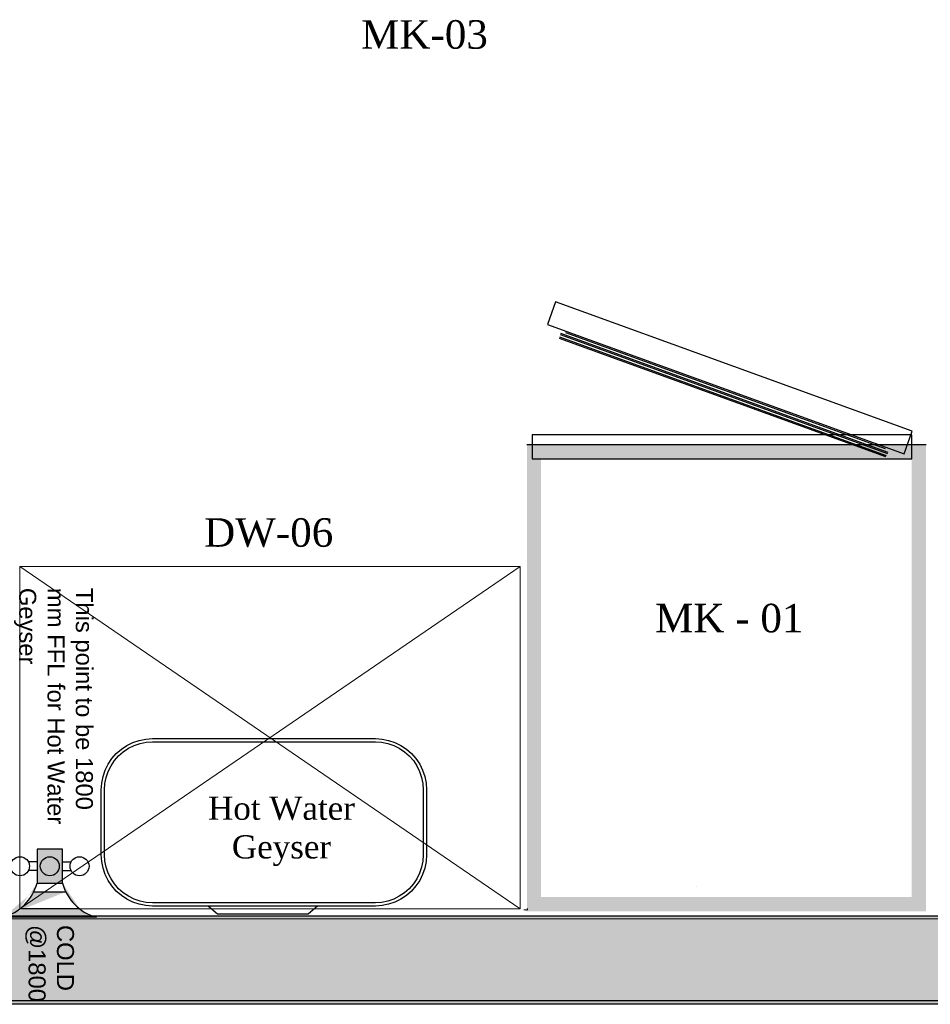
# Model space of a CAD drawing. Header units: millimetres. Extents: x 31882 to 271790, y -35693 to 24917.
# Tile 414 of 524: x 158113 to 159719, y 15730 to 17465. Entities that reach past the tile are written whole.
import ezdxf

# ---------------------------------------------------------------- set-up
doc = ezdxf.new("R2010")
doc.units = ezdxf.units.MM
doc.header["$MEASUREMENT"] = 0
doc.linetypes.add('( Dashed )', pattern=[0.75, 0.5, -0.25])
for name, color, linetype, lineweight in [('00 Structural', 2, 'Continuous', 25), ('A - TEXT', 7, 'Continuous', 13), ('A-WALL', 7, 'Continuous', 30), ('CKD Dimensions', 3, 'Continuous', 0), ('CKD Equipments', 252, 'Continuous', 0), ('CKD-HOOD', 1, '( Dashed )', 15), ('CKD-Text', 7, 'Continuous', 0), ('existing l2 - xref$0$A-GENM', 251, 'Continuous', 5)]:
    doc.layers.add(name, color=color, linetype=linetype, lineweight=lineweight)
for name, color, linetype in [('CKD Plumbing', 6, 'Continuous'), ('Edges', 7, 'Continuous'), ('FAINTEQUIP', 253, 'Continuous')]:
    doc.layers.add(name, color=color, linetype=linetype)
doc.styles.add('CKD_Dimension Text', font='BOOKOS.TTF', dxfattribs={"height": 50})
doc.styles.get("Standard").update_dxf_attribs({"font": 'arial.ttf'})

# ---------------------------------------------------------------- blocks, each defined once
blk = doc.blocks.new('boilerplan')
at = {"layer": 'Edges'}
for p, q in [((277.0995927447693, 346.9524057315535), (288.6834288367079, 349.2565739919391)), ((288.6834288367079, 349.2565739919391), (300.2667218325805, 350.0157831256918)), ((300.2667218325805, 350.0157831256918), (693.5662441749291, 350.0157831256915)), ((693.5662441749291, 350.0157831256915), (705.1495371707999, 349.2565739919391)), ((705.1495371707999, 349.2565739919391), (716.7333732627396, 346.9524057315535)), ((236.6227342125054, 323.5830805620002), (245.5025464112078, 331.3704668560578)), ((245.5025464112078, 331.3704668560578), (255.322848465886, 337.9321829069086)), ((249.0237910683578, 326.781491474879), (258.21498690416, 332.9228521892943)), ((255.322848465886, 337.9321829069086), (265.9156122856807, 343.1559559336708)), ((258.21498690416, 332.9228521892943), (268.1291592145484, 337.8119809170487)), ((265.9156122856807, 343.1559559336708), (277.0995927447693, 346.9524057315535)), ((268.1291592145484, 337.8119809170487), (278.5966737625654, 341.3652233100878)), ((278.5966737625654, 341.3652233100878), (289.4384284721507, 343.5217824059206)), ((289.4384284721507, 343.5217824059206), (300.4556740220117, 344.243890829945)), ((300.4556740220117, 344.243890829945), (693.3772919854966, 344.2438908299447)), ((693.3772919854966, 344.2438908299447), (704.3945375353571, 343.5217824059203)), ((704.3945375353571, 343.5217824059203), (715.2362922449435, 341.3652233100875)), ((715.2362922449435, 341.3652233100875), (725.7038067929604, 337.8119809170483)), ((716.7333732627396, 346.9524057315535), (727.9173537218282, 343.1559559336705)), ((725.7038067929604, 337.8119809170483), (735.6179791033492, 332.9228521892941)), ((727.9173537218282, 343.1559559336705), (738.5101175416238, 337.9321829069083)), ((735.6179791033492, 332.9228521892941), (744.8091749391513, 326.7814914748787)), ((738.5101175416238, 337.9321829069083), (748.330419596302, 331.3704668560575)), ((748.330419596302, 331.3704668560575), (757.2102317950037, 323.5830805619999)), ((222.2736318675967, 304.8829663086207), (228.8353479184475, 314.7032683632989)), ((228.8353479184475, 314.7032683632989), (236.6227342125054, 323.5830805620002)), ((233.4243232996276, 311.1820237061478), (240.7128356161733, 319.492979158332)), ((240.7128356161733, 319.492979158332), (249.0237910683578, 326.781491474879)), ((744.8091749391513, 326.7814914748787), (753.1201303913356, 319.4929791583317)), ((753.1201303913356, 319.4929791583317), (760.4086427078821, 311.1820237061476)), ((757.2102317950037, 323.5830805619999), (764.9976180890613, 314.7032683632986)), ((764.9976180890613, 314.7032683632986), (771.5593341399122, 304.8829663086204)), ((217.0498588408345, 294.2902024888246), (222.2736318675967, 304.8829663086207)), ((222.3938338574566, 292.0766555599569), (227.282962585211, 301.9908278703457)), ((227.282962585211, 301.9908278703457), (233.4243232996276, 311.1820237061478)), ((760.4086427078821, 311.1820237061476), (766.5500034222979, 301.9908278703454)), ((766.5500034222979, 301.9908278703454), (771.4391321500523, 292.0766555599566)), ((771.5593341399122, 304.8829663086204), (776.7831071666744, 294.2902024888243)), ((210.9492407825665, 271.5223859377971), (213.2534090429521, 283.1062220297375)), ((213.2534090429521, 283.1062220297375), (217.0498588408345, 294.2902024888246)), ((216.6840323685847, 270.7673863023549), (218.8405914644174, 281.6091410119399)), ((218.8405914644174, 281.6091410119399), (222.3938338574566, 292.0766555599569)), ((771.4391321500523, 292.0766555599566), (774.9923745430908, 281.6091410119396)), ((774.9923745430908, 281.6091410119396), (777.1489336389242, 270.7673863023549)), ((776.7831071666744, 294.2902024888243), (780.5795569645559, 283.106222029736)), ((780.5795569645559, 283.106222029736), (782.8837252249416, 271.5223859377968)), ((210.1900316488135, 259.939092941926), (210.9492407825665, 271.5223859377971)), ((215.9619239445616, 259.7501407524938), (216.6840323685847, 270.7673863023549)), ((777.1489336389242, 270.7673863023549), (777.8710420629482, 259.7501407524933)), ((782.8837252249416, 271.5223859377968), (783.6429343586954, 259.9390929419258)), ((210.1900316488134, 145.0285929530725), (210.1900316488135, 259.939092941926)), ((215.9619239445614, 145.2175451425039), (215.9619239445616, 259.7501407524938)), ((777.8710420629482, 259.7501407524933), (777.8710420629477, 145.2175451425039)), ((783.6429343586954, 259.9390929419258), (783.6429343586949, 145.0285929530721)), ((210.9492407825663, 133.4452999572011), (210.1900316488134, 145.0285929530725)), ((216.6840323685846, 134.2002995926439), (215.9619239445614, 145.2175451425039)), ((777.8710420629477, 145.2175451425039), (777.1489336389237, 134.2002995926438)), ((783.6429343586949, 145.0285929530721), (782.8837252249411, 133.4452999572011)), ((213.2534090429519, 121.8614638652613), (210.9492407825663, 133.4452999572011)), ((217.0498588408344, 110.6774834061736), (213.2534090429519, 121.8614638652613)), ((218.8405914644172, 123.3585448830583), (216.6840323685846, 134.2002995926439)), ((222.3938338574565, 112.8910303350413), (218.8405914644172, 123.3585448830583)), ((774.9923745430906, 123.3585448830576), (771.4391321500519, 112.8910303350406)), ((777.1489336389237, 134.2002995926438), (774.9923745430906, 123.3585448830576)), ((780.5795569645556, 121.8614638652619), (776.7831071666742, 110.6774834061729)), ((782.8837252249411, 133.4452999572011), (780.5795569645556, 121.8614638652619)), ((222.2736318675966, 100.0847195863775), (217.0498588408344, 110.6774834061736)), ((227.2829625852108, 102.9768580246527), (222.3938338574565, 112.8910303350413)), ((771.4391321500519, 112.8910303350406), (766.5500034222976, 102.9768580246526)), ((776.7831071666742, 110.6774834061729), (771.5593341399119, 100.0847195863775)), ((228.8353479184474, 90.2644175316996), (222.2736318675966, 100.0847195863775)), ((233.4243232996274, 93.78566218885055), (227.2829625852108, 102.9768580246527)), ((236.6227342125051, 81.38460533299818), (228.8353479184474, 90.2644175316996)), ((240.712835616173, 85.47470673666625), (233.4243232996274, 93.78566218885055)), ((760.4086427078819, 93.78566218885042), (753.1201303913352, 85.47470673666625)), ((764.9976180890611, 90.26441753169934), (757.2102317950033, 81.38460533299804)), ((766.5500034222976, 102.9768580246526), (760.4086427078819, 93.78566218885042)), ((771.5593341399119, 100.0847195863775), (764.9976180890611, 90.26441753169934)), ((245.5025464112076, 73.59721903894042), (236.6227342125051, 81.38460533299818)), ((249.0237910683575, 78.18619442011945), (240.712835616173, 85.47470673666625)), ((255.3228484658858, 67.03550298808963), (245.5025464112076, 73.59721903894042)), ((258.2149869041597, 72.0448337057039), (249.0237910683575, 78.18619442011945)), ((268.1291592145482, 67.15570497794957), (258.2149869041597, 72.0448337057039)), ((735.6179791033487, 72.04483370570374), (725.7038067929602, 67.1557049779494)), ((744.8091749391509, 78.18619442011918), (735.6179791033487, 72.04483370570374)), ((748.3304195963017, 73.59721903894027), (738.5101175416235, 67.03550298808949)), ((753.1201303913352, 85.47470673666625), (744.8091749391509, 78.18619442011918)), ((757.2102317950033, 81.38460533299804), (748.3304195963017, 73.59721903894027)), ((265.9156122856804, 61.81172996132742), (255.3228484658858, 67.03550298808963)), ((277.099592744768, 58.01528016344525), (265.9156122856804, 61.81172996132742)), ((278.5966737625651, 63.60246258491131), (268.1291592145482, 67.15570497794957)), ((288.6834288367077, 55.71111190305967), (277.099592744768, 58.01528016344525)), ((289.4384284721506, 61.44590348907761), (278.5966737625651, 63.60246258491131)), ((300.2667218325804, 54.95190276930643), (288.6834288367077, 55.71111190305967)), ((300.4556740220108, 60.72379506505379), (289.4384284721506, 61.44590348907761)), ((399.3019384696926, 54.9519027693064), (300.2667218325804, 54.95190276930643)), ((693.3772919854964, 60.72379506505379), (300.4556740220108, 60.72379506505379)), ((399.3019384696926, 54.9519027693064), (414.8779901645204, 41.12486592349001)), ((591.164984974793, 54.95190276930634), (399.3019384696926, 54.9519027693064)), ((591.164984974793, 54.95190276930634), (575.588933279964, 41.12486592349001)), ((693.5662441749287, 54.95190276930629), (591.164984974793, 54.95190276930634)), ((704.3945375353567, 61.44590348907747), (693.3772919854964, 60.72379506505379)), ((705.1495371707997, 55.71111190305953), (693.5662441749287, 54.95190276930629)), ((715.2362922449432, 63.60246258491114), (704.3945375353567, 61.44590348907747)), ((716.7333732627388, 58.01528016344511), (705.1495371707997, 55.71111190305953)), ((725.7038067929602, 67.1557049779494), (715.2362922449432, 63.60246258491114)), ((727.9173537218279, 61.81172996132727), (716.7333732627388, 58.01528016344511)), ((738.5101175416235, 67.03550298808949), (727.9173537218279, 61.81172996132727)), ((414.8779901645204, 41.12486592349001), (575.588933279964, 41.12486592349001))]:
    blk.add_line(p, q, dxfattribs=at)
blk = doc.blocks.new('G$C6845078B')
blk.add_blockref('boilerplan', (-210.1900316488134, -41.12486592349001))
blk = doc.blocks.new('G$C876A2DB4')
at = {"layer": 'CKD Plumbing'}
h = blk.add_hatch(color=5, dxfattribs=at)
h.dxf.hatch_style = 1
h.paths.add_polyline_path([(60, 105.0000313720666), (0, 105.0000313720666), (0, 60.00003137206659), (60, 60.00003137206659)])
edge = h.paths.add_edge_path()
edge.add_arc((37.50003978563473, 187.4999915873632), 85.51310803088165, 285.2550999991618, 344.7449000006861, ccw=False)
edge.add_line((120, 3.13720665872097e-05), (120, 165.0000313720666))
edge.add_line((75, 110.874031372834), (75, 53.65203137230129))
edge.add_arc((37.50003192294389, -22.4999607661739), 85.51312401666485, 15.2551192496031, 74.74491924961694)
edge.add_line((105, 29.44803137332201), (105, 135.5220313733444))
at = {"layer": 'CKD Plumbing', "color": 5}
for p, q in [((120, 165.0000313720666, 8910.120359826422), (120, 3.13720665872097e-05, 8910.120359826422)), ((105, 135.5220313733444, 8910.120359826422), (105, 29.44803137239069, 8910.120359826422)), ((22.5, 105.0000313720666, 8910.120359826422), (22.5, 120.0000313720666, 8910.120359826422)), ((37.5, 105.0000313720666, 8910.120359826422), (37.5, 120.0000313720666, 8910.120359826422)), ((75, 53.65203137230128, 8910.120359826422), (75, 110.874031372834, 8910.120359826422)), ((22.5, 60.00003137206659, 8910.120359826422), (22.5, 45.00003137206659, 8910.120359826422)), ((37.5, 60.00003137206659, 8910.120359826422), (37.5, 45.00003137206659, 8910.120359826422))]:
    blk.add_line(p, q, dxfattribs=at)
at = {"layer": 'CKD Plumbing', "color": 5, "elevation": 8910.120359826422}
blk.add_lwpolyline([(60, 105.0000313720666), (0, 105.0000313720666), (0, 60.00003137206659), (60, 60.00003137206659)], close=True, dxfattribs=at)
at = {"layer": 'CKD Plumbing', "color": 5}
for centre in [(30, 135.0000313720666, 8910.120359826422), (30, 82.50003137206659, 8910.120359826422), (30, 30.00003137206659, 8910.120359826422)]:
    blk.add_circle(centre, 16.77051, dxfattribs=at)
for centre, start, end in [((37.5, 187.5000313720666, 8910.120359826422), 285.2550999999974, 344.7449000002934), ((37.5, -22.49996862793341, 8910.120359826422), 15.25510000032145, 74.74490000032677)]:
    blk.add_arc(centre, 85.51314, start, end, dxfattribs=at)
at = {"layer": 'CKD Plumbing', "color": 7, "insert": (133.514179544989, 125.1905917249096, -83.88463124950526), "char_height": 30, "width": 251, "attachment_point": 1}
blk.add_mtext('COLD\\P@1800', dxfattribs=at)
blk = doc.blocks.new('WATER GEYSER- SERVICE POINT')
at = {"layer": 'CKD Dimensions', "ltscale": 0.25}
blk.add_blockref('G$C876A2DB4', (68209.62440460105, 27784.40416734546, 83.88463124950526), dxfattribs=at)
at = {"layer": 'CKD Plumbing', "color": 7, "insert": (67748.97013466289, 27942.93024992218), "char_height": 30, "width": 447.4623655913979, "attachment_point": 1}
blk.add_mtext('This point to be 1800 mm FFL for Hot Water Geyser ', dxfattribs=at)

msp = doc.modelspace()

# ---------------------------------------------------------------- hatches: boundary and pattern name
at = {"ltscale": 0.25}
h = msp.add_hatch(color=206, dxfattribs=at)
h.dxf.hatch_style = 1
h.paths.add_polyline_path([(156102.4223818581, 15885.85092376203), (156102.4223818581, 15735.8509237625), (163396.5120110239, 15735.8509237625), (163396.5120110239, 15885.85092376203)])
h = msp.add_hatch(color=206, dxfattribs=at)
h.dxf.hatch_style = 1
h.paths.add_polyline_path([(156260.8961967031, 15880.74382668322), (156260.9019100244, 15729.90529602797), (163595.7669908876, 15730.1831197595), (163595.7612775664, 15881.02165041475)])
at = {"layer": 'FAINTEQUIP'}
h = msp.add_hatch(dxfattribs=at)
h.set_pattern_fill('INSUL', color=4, scale=1.005552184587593, angle=180)
h.set_pattern_definition([(359.9999999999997, (-12386476.86713401, 887249.1326705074), (1.876724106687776e-14, 9.57788455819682), []), (359.9999999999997, (-12386476.86713401, 887252.3252986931), (1.876724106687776e-14, 9.57788455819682), [3.192628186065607, -3.192628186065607]), (359.9999999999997, (-12386476.86713401, 887255.5179268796), (1.876724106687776e-14, 9.57788455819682), [3.192628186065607, -3.192628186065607])])
h.paths.add_polyline_path([(159711.0442378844, 16716.39945431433), (159711.0442378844, 15893.85776732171), (159007.1577086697, 15893.85776732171), (159007.1577086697, 16716.39945431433)])
h.paths.add_polyline_path([(159685.9054332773, 16691.26064970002), (159685.9054332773, 15918.99657193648), (159032.2965132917, 15918.99657193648), (159032.2965132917, 16691.26064970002)], flags=16)

# ---------------------------------------------------------------- linework, layer by layer
at = {"layer": '00 Structural', "ltscale": 0.25}
for points in [[(156102.4223818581, 15885.85092376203), (163396.5120110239, 15885.85092376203), (163396.5120110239, 15735.8509237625), (156102.4223818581, 15735.8509237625)], [(156260.8961967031, 15880.74382668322), (163595.7612775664, 15881.02165041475), (163595.7669908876, 15730.1831197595), (156260.9019100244, 15729.90529602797)]]:
    msp.add_lwpolyline(points, close=True, dxfattribs=at)
at = {"layer": 'A-WALL', "linetype": 'Continuous'}
msp.add_line((159306.5346953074, 15937.91567201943), (159306.5346953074, 15937.91567201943), dxfattribs=at)
at = {"layer": 'CKD Equipments'}
msp.add_lwpolyline([(158112.8861813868, 15898.263795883), (158995.2582233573, 15898.263795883), (158995.2582233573, 16501.59510663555), (158112.8861813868, 16501.59510663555), (158112.8861813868, 15898.263795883), (158995.2582233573, 16501.59510663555), (158995.2582233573, 15898.263795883), (158112.8861813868, 16501.59510663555)], dxfattribs=at)
at = {"layer": 'CKD-HOOD', "ltscale": 0.25}
msp.add_line((163698.087719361, 15880.77088816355), (156062.4780042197, 15880.77088816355), dxfattribs=at)
msp.add_lwpolyline([(156062.4780042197, 15880.77088816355), (163698.3738798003, 15880.77088816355), (163698.3738798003, 15729.93806047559), (156062.4780042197, 15729.93806047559)], close=True, dxfattribs=at)
at = {"layer": 'existing l2 - xref$0$A-GENM', "lineweight": 9}
for p, q in [((159007.5864579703, 15898.70905769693), (159007.5864579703, 15896.65060900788)), ((159008.5920098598, 15898.70905769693), (159008.5920098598, 15896.65060900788)), ((159005.57535361, 15896.65060900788), (159001.5814505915, 15896.65060900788)), ((159005.57535361, 15895.84616726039), (159005.57535361, 15896.65060900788)), ((159006.3797953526, 15895.84616726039), (159005.57535361, 15895.84616726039)), ((159007.5864579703, 15896.65060900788), (159006.3797953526, 15896.65060900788)), ((159006.3797953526, 15896.65060900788), (159006.3797953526, 15895.84616726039)), ((159008.5920098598, 15896.65060900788), (159008.5920098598, 15895.84616726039))]:
    msp.add_line(p, q, dxfattribs=at)
at = {"layer": 'FAINTEQUIP'}
for p, q in [((159007.1577086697, 16716.39945431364), (159711.0442378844, 16716.39945431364)), ((159032.2965132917, 16691.26064969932), (159685.9054332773, 16691.26064969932))]:
    msp.add_line(p, q, dxfattribs=at)
for points in [[(159686.8062115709, 16739.89873307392), (159057.8743735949, 16968.21656566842), (159043.3780032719, 16928.2843854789), (159672.3098412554, 16699.96655288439)], [(159685.9054332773, 16733.74269022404), (159016.8132949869, 16733.74269022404), (159016.8132949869, 16691.26064969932), (159685.9054332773, 16691.26064969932)]]:
    msp.add_lwpolyline(points, close=True, dxfattribs=at)
for points in [[(159640.2901654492, 16694.73651926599), (159064.5857361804, 16903.73148433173)], [(159641.0706301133, 16696.88641294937), (159065.3662008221, 16905.88137801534)], [(159066.0902000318, 16910.25047344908), (159643.3180443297, 16700.70247100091)], [(159644.0791037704, 16702.79891046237), (159066.8512594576, 16912.34691290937)], [(159075.097475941, 16913.98525718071), (159638.8043007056, 16709.34571967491)]]:
    msp.add_lwpolyline(points, dxfattribs=at)

# ---------------------------------------------------------------- block references
at = {"rotation": 270}
msp.add_blockref('WATER GEYSER- SERVICE POINT', (130299.033982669, 84212.88820048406, -8994.004991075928), dxfattribs=at)
at = {"layer": 'CKD Equipments', "ltscale": 10}
msp.add_blockref('G$C6845078B', (158256.8109364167, 15889.31096085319), dxfattribs=at)

# ---------------------------------------------------------------- texts
at = {"layer": 'A - TEXT', "ltscale": 0.25, "char_height": 50.27760922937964, "attachment_point": 1, "style": 'CKD_Dimension Text'}
for s, insert, width in [('\\pxqc;MK-03', (158605.0659521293, 17464.46901016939), 443.1349013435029), ('DW-06', (158438.0922942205, 16586.62297799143), 662.4039077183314)]:
    msp.add_mtext(s, dxfattribs=dict(at, insert=insert, width=width))
at = {"layer": 'A - TEXT', "insert": (159364.0855630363, 16435.79607418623), "char_height": 50.27760922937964, "width": 496.0061408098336, "attachment_point": 2, "style": 'CKD_Dimension Text'}
msp.add_mtext('MK - 01', dxfattribs=at)
at = {"layer": 'CKD-Text', "ltscale": 4, "insert": (158056.2037033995, 16096.03063082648), "char_height": 40.9, "width": 1036.575767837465, "attachment_point": 1, "style": 'CKD_Dimension Text'}
msp.add_mtext('\\pxqc;Hot Water \\PGeyser', dxfattribs=at)

doc.saveas('drawing.dxf')
